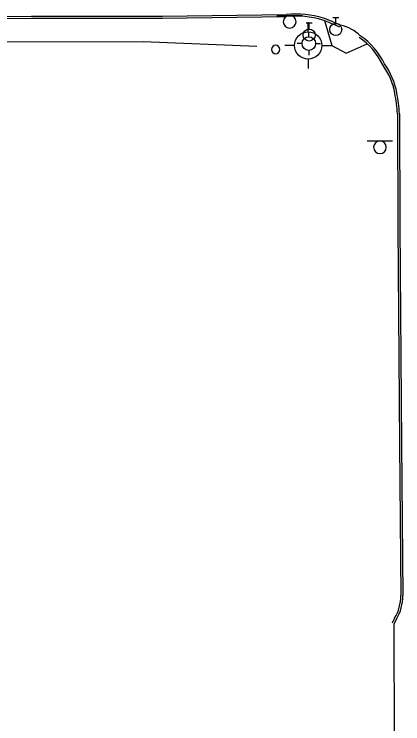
# Model space of a CAD drawing. Extents: x 2145380 to 2156929, y 139568 to 149130.
# Drawn here: x 2150554.9 to 2150669.3, y 145237.6 to 145446.3 of the extents above; entities that cross this region are included whole.
import ezdxf

# ---------------------------------------------------------------- set-up
doc = ezdxf.new("R2010")
doc.units = 0
for name, color, linetype in [('Default', 7, 'Continuous'), ('TOPO_Asphalt', 7, 'Continuous'), ('TOPO_Curb Back', 7, 'Continuous'), ('TOPO_Fence', 7, 'Continuous'), ('TOPO_Misc', 7, 'Continuous'), ('TOPO_Sidewalk', 7, 'Continuous'), ('TOPO_Sign', 7, 'Continuous'), ('TOPO_Water Fire Hydrant', 7, 'Continuous'), ('TOPO_Water Valve', 7, 'Continuous')]:
    doc.layers.add(name, color=color, linetype=linetype)

# ---------------------------------------------------------------- blocks, each defined once
blk = doc.blocks.new('FIRHYD')
at = {"layer": 'TOPO_Water Fire Hydrant'}
for p, q in [((-0.02, 10.16), (-0.03, 17.34)), ((10.16, 0.02), (17.34, 0.03)), ((-10.16, -0.02), (-17.34, -0.03)), ((0.02, -10.16), (0.03, -17.34))]:
    blk.add_line(p, q, dxfattribs=at)
blk.add_circle((0, 0), 10.16, dxfattribs=at)
blk = doc.blocks.new('POST')
at = {"layer": 'TOPO_Misc'}
for start, end in [(90, 180), (180, 270), (360, 90), (270, 0)]:
    blk.add_arc((-0.01, 0.03), 3.16, start, end, dxfattribs=at)
blk = doc.blocks.new('WATVAL')
at = {"layer": 'Default'}
for p, q in [((-2.25, 9), (2.25, 9)), ((0, 4.5), (0, 9))]:
    blk.add_line(p, q, dxfattribs=at)
blk.add_circle((0, 0), 4.5, dxfattribs=at)

msp = doc.modelspace()

# ---------------------------------------------------------------- linework, layer by layer
at = {"layer": 'TOPO_Asphalt'}
msp.add_line((2150666.66, 145266.92), (2150666.68, 145231.62), dxfattribs=at)
msp.add_arc((2150648.89, 145432.17), 11.02, 44.4639, 79.1515, dxfattribs=at)
at = {"layer": 'TOPO_Curb Back'}
for points in [[(2150521.66, 145445.16), (2150560.07, 145445.65), (2150598.56, 145445.73), (2150635.01, 145446.22)], [(2150521.67, 145444.56), (2150560.08, 145445.05), (2150598.57, 145445.13), (2150635.04, 145445.62)], [(2150667.7, 145416.95), (2150667.8, 145383.88), (2150668.27, 145319.8), (2150668.67, 145275.34)], [(2150668.3, 145416.97), (2150668.4, 145383.89), (2150668.87, 145319.8), (2150669.27, 145275.35)], [(2150666.86, 145268.67), (2150666.13, 145267.19)], [(2150667.39, 145268.38), (2150666.66, 145266.92)]]:
    msp.add_lwpolyline(points, dxfattribs=at)
for centre, radius, start, end in [((2150637.41, 145415.59), 30.72, 73.9223, 94.4824), ((2150637.41, 145415.6), 30.12, 73.9688, 94.5199), ((2150618.73, 145373.42), 76.08, 65.142, 69.2092), ((2150618.7, 145373.36), 76.75, 65.1429, 69.225), ((2150645.37, 145422.84), 19.9, 25.2651, 56.2674), ((2150645.37, 145422.84), 20.5, 25.4194, 56.267), ((2150646.58, 145419.24), 20.69, 10.5077, 35.7739), ((2150646.58, 145419.24), 21.29, 10.5051, 35.6253), ((2150608.55, 145412.4), 59.33, 4.3995, 10.3088), ((2150608.54, 145412.4), 59.93, 4.3783, 10.3096), ((2150656.2, 145275.13), 12.47, 328.7702, 0.9651), ((2150656.2, 145275.13), 13.07, 328.8806, 0.9546)]:
    msp.add_arc(centre, radius, start, end, dxfattribs=at)
at = {"layer": 'TOPO_Fence'}
msp.add_lwpolyline([(2150426.61, 145411.88), (2150426.46, 145432.21), (2150441.54, 145433.45), (2150498.95, 145437.31), (2150536.22, 145438.13), (2150592.85, 145438.28), (2150626.31, 145436.83)], dxfattribs=at)
at = {"layer": 'TOPO_Sidewalk'}
msp.add_lwpolyline([(2150646.23, 145444.36), (2150648.35, 145437.06), (2150652.6, 145434.78), (2150658.79, 145437.54)], dxfattribs=at)
at = {"layer": 'TOPO_Sign'}
for points in [[(2150632.23, 145445.91), (2150639.72, 145445.91)], [(2150635.98, 145445.91), (2150635.98, 145445.91)], [(2150634.11, 145444.04), (2150634.11, 145444.04)], [(2150637.85, 145444.04), (2150637.85, 145444.04)], [(2150635.98, 145442.17), (2150635.98, 145442.17)], [(2150658.77, 145409.02), (2150666.27, 145409.03)], [(2150662.52, 145409.02), (2150662.52, 145409.02)], [(2150660.66, 145407.15), (2150660.66, 145407.15)], [(2150664.39, 145407.15), (2150664.39, 145407.15)], [(2150662.52, 145405.28), (2150662.52, 145405.28)]]:
    msp.add_lwpolyline(points, dxfattribs=at)
for centre, start, end in [((2150635.98, 145444.04), 90, 180), ((2150635.98, 145444.04), 360, 90), ((2150635.98, 145444.04), 180, 270), ((2150635.98, 145444.04), 270, 0), ((2150662.52, 145407.15), 90, 180), ((2150662.52, 145407.15), 360, 90), ((2150662.52, 145407.15), 180, 270), ((2150662.52, 145407.15), 270, 0)]:
    msp.add_arc(centre, 1.87, start, end, dxfattribs=at)

# ---------------------------------------------------------------- block references
at = {"layer": 'TOPO_Misc', "xscale": 0.39370000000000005, "yscale": 0.3937000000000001}
msp.add_blockref('POST', (2150631.87, 145435.87), dxfattribs=at)
at = {"layer": 'TOPO_Water Fire Hydrant'}
for p, xscale, yscale in [((2150641.43, 145437.08), 0.39370000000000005, 0.3937000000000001), ((2150641.62, 145437.62), 0.19685000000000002, 0.19685000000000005)]:
    msp.add_blockref('FIRHYD', p, dxfattribs=dict(at, xscale=xscale, yscale=yscale))
at = {"layer": 'TOPO_Water Valve', "xscale": 0.39370000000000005, "yscale": 0.3937000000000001}
for p in [(2150641.71, 145440.13), (2150649.54, 145441.77)]:
    msp.add_blockref('WATVAL', p, dxfattribs=at)

doc.saveas('drawing.dxf')
